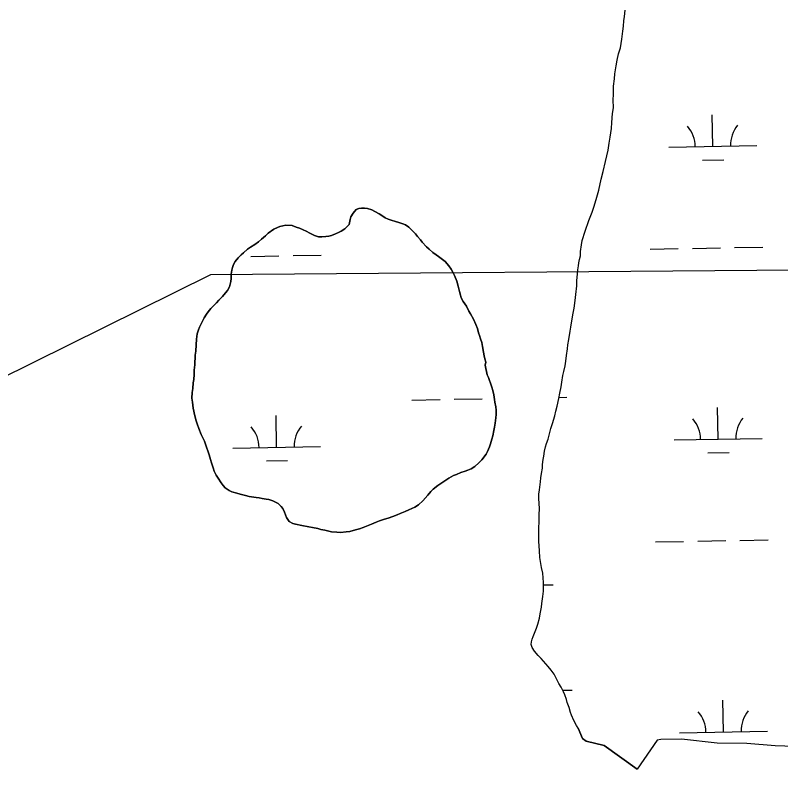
# Model space of a CAD drawing. Extents: x 3957609 to 3995875, y 234277 to 260273.
# Drawn here: x 3965192 to 3966061, y 246545 to 247429 of the extents above; entities that cross this region are included whole.
import ezdxf

# ---------------------------------------------------------------- set-up
doc = ezdxf.new("R2010")
doc.units = 0
for name, color, linetype in [('V-TOPO-SHOR', 7, 'Continuous'), ('V-UTIL-LINE', 7, 'Continuous'), ('V-WETL-SWMP', 7, 'Continuous')]:
    doc.layers.add(name, color=color, linetype=linetype)

msp = doc.modelspace()

# ---------------------------------------------------------------- linework, layer by layer
at = {"layer": 'V-TOPO-SHOR'}
msp.add_line((3965831.215, 246619.301), (3965835.993, 246607.768), dxfattribs=at)
for points in [[(3965881.974, 247411.34), (3965882.812, 247416.784), (3965883.338, 247423.128), (3965883.883, 247427.966), (3965884.7, 247435.22)], [(3965830.414, 247135.126), (3965830.959, 247139.964), (3965831.809, 247144.502), (3965832.067, 247148.127), (3965832.929, 247151.758), (3965833.783, 247155.995), (3965834.025, 247160.829), (3965835.139, 247168.388), (3965835.982, 247173.528), (3965839.175, 247183.832), (3965843.556, 247195.958), (3965847.058, 247205.659), (3965849.393, 247212.33), (3965852.588, 247222.631), (3965854.906, 247230.508), (3965857.47, 247242.915), (3965859.475, 247251.692), (3965862.355, 247263.198), (3965863.784, 247269.553), (3965865.218, 247275.91), (3965866.627, 247284.075), (3965867.751, 247290.731), (3965869.14, 247300.709), (3965869.662, 247307.355), (3965870.442, 247317.628), (3965871.265, 247324.277), (3965871.155, 247333.332), (3965871.382, 247339.371), (3965871.571, 247348.731), (3965872.378, 247356.892), (3965872.91, 247362.632), (3965874.305, 247372.006), (3965875.435, 247378.359), (3965877.162, 247385.322), (3965879.187, 247392.29), (3965880.877, 247402.271), (3965881.974, 247411.34)], [(3965725.591, 247031.862), (3965726.156, 247035.04), (3965725.352, 247039.108), (3965724.557, 247042.419), (3965723.748, 247046.636), (3965722.466, 247052.811), (3965721.655, 247057.482), (3965720.391, 247061.847), (3965719.29, 247065.609), (3965718.046, 247068.462), (3965716.781, 247073.279), (3965715.06, 247078.087), (3965712.271, 247083.943), (3965709.027, 247089.943), (3965707.174, 247093.243), (3965704.237, 247098.944), (3965700.55, 247104.034), (3965698.384, 247108.386), (3965697.441, 247111.242), (3965696.336, 247115.306), (3965695.049, 247121.632), (3965693.321, 247127.196), (3965690.673, 247133.807), (3965689.28, 247136.66), (3965686.962, 247141.01), (3965684.349, 247144.754), (3965679.913, 247149.532), (3965677.164, 247151.914), (3965672.595, 247155.178), (3965669.703, 247157.107), (3965666.048, 247159.629), (3965661.771, 247163.653), (3965659.021, 247166.338), (3965654.124, 247171.562), (3965652.129, 247174.255), (3965648.76, 247178.14), (3965646.311, 247180.827), (3965642.946, 247184.26), (3965638.668, 247188.585), (3965635.012, 247191.108), (3965632.129, 247192.282), (3965627.277, 247194.035), (3965623.64, 247195.047), (3965618.636, 247196.646), (3965615.454, 247197.664), (3965611.962, 247199.282), (3965608.159, 247201.651), (3965605.111, 247203.728), (3965600.245, 247206.538), (3965596.905, 247208.158), (3965591.904, 247209.608), (3965588.576, 247210.169), (3965585.102, 247210.128), (3965582.088, 247209.788), (3965578.78, 247208.541), (3965575.356, 247204.574), (3965572.995, 247200.165), (3965572.278, 247197.138), (3965570.832, 247191.684), (3965566.062, 247186.642), (3965561.716, 247184.022), (3965558.718, 247182.324), (3965555.564, 247180.928), (3965550.905, 247179.209), (3965547.743, 247178.417), (3965544.579, 247177.923), (3965540.055, 247177.415), (3965536.276, 247177.671), (3965531.73, 247179.125), (3965525.502, 247182.22), (3965522.765, 247183.697), (3965517.904, 247186.054), (3965514.416, 247187.371), (3965510.926, 247188.686), (3965506.074, 247190.287), (3965498.972, 247190.805), (3965492.347, 247189.365), (3965489.492, 247188.274), (3965485.285, 247186.41), (3965478.848, 247181.8), (3965475.717, 247178.742), (3965471.537, 247174.765), (3965467.797, 247171.851), (3965463.908, 247168.935), (3965458.96, 247166.006), (3965455.517, 247163.548), (3965451.036, 247159.567), (3965448.349, 247157.12), (3965444.767, 247153.601), (3965441.343, 247149.634), (3965439.574, 247146.292), (3965438.408, 247142.653), (3965437.692, 247139.626), (3965436.991, 247135.085), (3965436.749, 247130.252), (3965436.487, 247126.926), (3965435.92, 247123.899), (3965434.9, 247120.868), (3965432.537, 247116.61), (3965430.456, 247113.868), (3965426.882, 247109.747)], [(3965780.205, 246723.706), (3965781.672, 246727.345), (3965784.014, 246733.11), (3965785.469, 246737.654), (3965787.197, 246744.317), (3965788.041, 246749.457), (3965789.458, 246757.02), (3965790.013, 246760.953), (3965791.121, 246769.116), (3965791.953, 246775.162), (3965791.834, 246784.82), (3965791.103, 246795.375), (3965789.511, 246801.997), (3965787.867, 246813.144), (3965787.17, 246820.682), (3965786.732, 246831.844), (3965786.687, 246835.467), (3965786.566, 246845.426), (3965786.747, 246855.39), (3965786.974, 246861.427), (3965787.181, 246869.279), (3965786.818, 246874.105), (3965786.435, 246880.74), (3965786.382, 246885.266), (3965787.228, 246890.108), (3965788.059, 246896.153), (3965788.323, 246899.174), (3965788.872, 246903.71), (3965789.714, 246908.851), (3965790.546, 246914.899), (3965790.8, 246918.825), (3965791.635, 246924.571), (3965792.19, 246928.501), (3965793.028, 246934.246), (3965794.175, 246939.09), (3965795.338, 246942.727), (3965797.087, 246947.88), (3965798.242, 246952.119), (3965800.261, 246959.69), (3965802.002, 246965.445), (3965804.611, 246974.231), (3965806.053, 246979.681), (3965807.497, 246985.133), (3965809.201, 246993.906), (3965810.333, 246999.958), (3965811.755, 247007.22), (3965812.596, 247012.361), (3965814.01, 247020.225), (3965814.859, 247024.764), (3965816.291, 247031.121), (3965817.135, 247036.261), (3965817.958, 247042.913), (3965819.074, 247050.472), (3965819.621, 247055.006), (3965820.756, 247061.058), (3965822.15, 247070.432), (3965823, 247074.97), (3965824.118, 247082.228), (3965825.521, 247090.998), (3965826.66, 247096.446), (3965827.762, 247105.211), (3965828.581, 247112.164), (3965829.671, 247121.837), (3965829.9, 247127.876), (3965830.414, 247135.126)], [(3965426.882, 247109.747), (3965422.706, 247105.467), (3965420.023, 247102.719), (3965416.296, 247098.746), (3965413.912, 247096.151), (3965410.789, 247092.337), (3965408.858, 247089.747), (3965406.343, 247085.489), (3965404.719, 247082.45), (3965403.095, 247079.408), (3965401.034, 247075.005), (3965399.865, 247071.97), (3965398.413, 247067.272), (3965397.577, 247061.374), (3965397.055, 247054.724), (3965396.537, 247047.621), (3965395.988, 247043.235), (3965395.873, 247040.214), (3965395.632, 247035.378), (3965395.519, 247032.057), (3965394.989, 247026.16), (3965394.899, 247021.178), (3965394.362, 247015.584), (3965393.805, 247011.802), (3965393.127, 247005.451), (3965392.73, 247000.919), (3965392.359, 246994.117), (3965392.869, 246989.595), (3965393.705, 246982.962), (3965395.622, 246974.379), (3965397.051, 246968.507), (3965398.3, 246965.202), (3965400.178, 246959.789), (3965402.828, 246953.026), (3965404.223, 246950.024), (3965406.394, 246945.369), (3965408.895, 246938.455), (3965410.617, 246933.492), (3965411.715, 246930.033), (3965413.294, 246924.465), (3965414.394, 246920.854), (3965416.278, 246914.989), (3965417.678, 246911.534), (3965420.003, 246906.729), (3965422.157, 246903.436), (3965425.545, 246898.04), (3965427.847, 246895.049), (3965430.145, 246892.358), (3965434.56, 246889.241), (3965437.749, 246887.922), (3965443.205, 246886.178), (3965447.143, 246885.168), (3965453.201, 246883.581), (3965457.289, 246882.725), (3965465.157, 246881.311), (3965468.635, 246881.051), (3965471.965, 246880.339), (3965476.804, 246879.642), (3965479.831, 246879.075), (3965484.226, 246877.77), (3965490.153, 246874.672), (3965493.817, 246871.393), (3965495.66, 246868.849), (3965497.52, 246864.948), (3965499.709, 246858.632), (3965502.783, 246854.29), (3965506.889, 246851.925), (3965509.918, 246851.056), (3965517.035, 246849.481), (3965525.205, 246848.224), (3965529.139, 246847.515), (3965535.197, 246846.08), (3965538.83, 246845.22), (3965543.372, 246844.218), (3965547.917, 246843.065), (3965551.093, 246842.5), (3965556.838, 246841.965), (3965561.221, 246841.717), (3965567.705, 246842.402), (3965571.774, 246842.903), (3965578.246, 246844.644), (3965582.608, 246845.906), (3965586.819, 246847.466), (3965592.68, 246849.651), (3965596.438, 246851.056), (3965601.845, 246853.387), (3965605.449, 246854.941), (3965611.315, 246856.826), (3965615.376, 246858.083), (3965620.789, 246859.961), (3965625.598, 246861.833), (3965629.057, 246863.082), (3965634.613, 246865.566), (3965638.969, 246867.43), (3965645.574, 246870.531), (3965649.768, 246873.3), (3965654.546, 246877.586), (3965660.207, 246883.996), (3965663.93, 246888.271), (3965666.613, 246891.021), (3965671.696, 246895.16)], [(3965671.696, 246895.16), (3965675.294, 246897.319), (3965680.834, 246901.161), (3965684.43, 246903.319), (3965689.526, 246906.551), (3965692.985, 246907.651), (3965697.792, 246909.672), (3965702.756, 246911.243), (3965705.762, 246912.337), (3965709.818, 246914.047), (3965713.864, 246916.512), (3965718.491, 246920.948), (3965721.923, 246924.162), (3965726.527, 246930.56), (3965728.149, 246933.748), (3965730.652, 246938.914), (3965731.668, 246942.399), (3965733.261, 246947.853), (3965734.273, 246951.642), (3965735.559, 246957.544), (3965736.265, 246961.48), (3965736.816, 246965.865), (3965737.498, 246971.761), (3965737.902, 246975.843), (3965737.992, 246980.828), (3965737.492, 246984.596), (3965736.677, 246989.569), (3965736.186, 246992.735), (3965735.366, 246998.009), (3965734.094, 247003.126), (3965733.144, 247006.739), (3965731.578, 247011.4), (3965730.486, 247014.255), (3965729.384, 247017.868), (3965727.989, 247020.868), (3965725.591, 247031.862)], [(3965831.215, 246619.301), (3965829.435, 246622.586), (3965826.347, 246628.283), (3965823.862, 246633.989), (3965822.615, 246637.292), (3965821.038, 246642.707), (3965818.853, 246648.716), (3965817.907, 246652.026), (3965816.031, 246657.436), (3965814.481, 246660.738), (3965812.002, 246665.837), (3965809.236, 246670.03), (3965805.832, 246676.931), (3965803.972, 246680.833), (3965800.597, 246685.32), (3965797.224, 246689.504), (3965792.02, 246695.476), (3965789.268, 246698.462), (3965785.602, 246702.04), (3965781.62, 246706.82), (3965778.851, 246711.01), (3965777.901, 246714.623), (3965778.167, 246717.643), (3965779.036, 246720.672), (3965780.205, 246723.706)], [(3965835.993, 246607.768), (3965840.3, 246604.618), (3965860.645, 246599.531), (3965898.24, 246572.764)]]:
    msp.add_lwpolyline(points, dxfattribs=at)
at = {"layer": 'V-UTIL-LINE'}
msp.add_lwpolyline([(3993486.783, 256012.187), (3984358.232, 252707.382), (3984355.815, 252706.645), (3979327.531, 250885.592), (3969939.425, 247110.423), (3969929.75, 247106.755), (3966670.117, 247144.723), (3965413.49, 247134.313), (3961768.13, 245337.826)], dxfattribs=at)
at = {"layer": 'V-WETL-SWMP'}
for p, q in [((3965984.363, 247280.331), (3965983.709, 247316.325)), ((3965934.372, 247279.422), (3966034.355, 247281.24)), ((3965972.646, 247264.684), (3965996.642, 247265.121)), ((3965913.066, 247163.584), (3965945.061, 247164.165)), ((3965961.058, 247164.456), (3965993.053, 247165.038)), ((3966009.05, 247165.329), (3966041.045, 247165.911)), ((3965459.233, 247155.331), (3965491.228, 247155.913)), ((3965507.225, 247156.204), (3965539.22, 247156.786)), ((3965696.882, 247113.215), (3965696.904, 247113.215)), ((3965642.23, 246992.13), (3965674.225, 246992.712)), ((3965690.222, 246993.003), (3965722.217, 246993.585)), ((3965809.438, 246995.171), (3965818.201, 246995.33)), ((3965990.411, 246947.711), (3965989.757, 246983.705)), ((3965488.586, 246938.586), (3965487.932, 246974.58)), ((3965940.42, 246946.802), (3966040.403, 246948.62)), ((3965438.595, 246937.677), (3965538.578, 246939.495)), ((3965978.694, 246932.064), (3966002.69, 246932.501)), ((3965476.869, 246922.94), (3965500.865, 246923.376)), ((3965919.114, 246830.964), (3965951.109, 246831.545)), ((3965967.106, 246831.836), (3965999.101, 246832.418)), ((3966015.098, 246832.709), (3966047.093, 246833.291)), ((3965791.866, 246782.212), (3965802.913, 246782.413)), ((3965813.616, 246662.517), (3965824.249, 246662.71)), ((3965996.459, 246615.091), (3965995.805, 246651.085)), ((3965946.468, 246614.182), (3966046.451, 246616))]:
    msp.add_line(p, q, dxfattribs=at)
for points in [[(3965881.974, 247411.34), (3965882.813, 247416.783), (3965883.339, 247423.128), (3965883.884, 247427.965), (3965884.7, 247435.219)], [(3965780.206, 246723.705), (3965781.671, 246727.345), (3965784.015, 246733.109), (3965785.469, 246737.654), (3965787.198, 246744.316), (3965788.041, 246749.458), (3965789.458, 246757.021), (3965790.013, 246760.952), (3965791.121, 246769.115), (3965791.953, 246775.162), (3965791.834, 246784.82), (3965791.102, 246795.375), (3965789.512, 246801.996), (3965787.866, 246813.144), (3965787.17, 246820.682), (3965786.732, 246831.845), (3965786.688, 246835.466), (3965786.566, 246845.426), (3965786.746, 246855.389), (3965786.974, 246861.428), (3965787.18, 246869.279), (3965786.819, 246874.104), (3965786.436, 246880.74), (3965786.381, 246885.267), (3965787.227, 246890.107), (3965788.059, 246896.154), (3965788.324, 246899.175), (3965788.872, 246903.71), (3965789.715, 246908.851), (3965790.546, 246914.898), (3965790.8, 246918.825), (3965791.636, 246924.571), (3965792.191, 246928.501), (3965793.027, 246934.247), (3965794.175, 246939.09), (3965795.338, 246942.726), (3965797.086, 246947.879), (3965798.241, 246952.119), (3965800.262, 246959.69), (3965802.002, 246965.446), (3965804.612, 246974.231), (3965806.054, 246979.682), (3965807.497, 246985.133), (3965809.201, 246993.907), (3965810.334, 246999.958), (3965811.754, 247007.22), (3965812.597, 247012.361), (3965814.01, 247020.226), (3965814.86, 247024.764), (3965816.292, 247031.121), (3965817.134, 247036.262), (3965817.959, 247042.913), (3965819.074, 247050.473), (3965819.622, 247055.007), (3965820.755, 247061.058), (3965822.15, 247070.432), (3965823, 247074.97), (3965824.119, 247082.228), (3965825.521, 247090.998), (3965826.661, 247096.445), (3965827.762, 247105.212), (3965828.582, 247112.165), (3965829.671, 247121.837), (3965829.899, 247127.877), (3965830.414, 247135.127), (3965830.959, 247139.963), (3965831.809, 247144.501), (3965832.067, 247148.127), (3965832.928, 247151.759), (3965833.782, 247155.995), (3965834.024, 247160.828), (3965835.139, 247168.388), (3965835.982, 247173.529), (3965839.176, 247183.831), (3965843.556, 247195.958), (3965847.059, 247205.66), (3965849.393, 247212.329), (3965852.587, 247222.631), (3965854.905, 247230.507), (3965857.47, 247242.914), (3965859.476, 247251.692), (3965862.354, 247263.197), (3965863.785, 247269.553), (3965865.217, 247275.909), (3965866.626, 247284.076), (3965867.752, 247290.731), (3965869.139, 247300.709), (3965869.662, 247307.355), (3965870.442, 247317.628), (3965871.266, 247324.278), (3965871.155, 247333.332), (3965871.383, 247339.372), (3965871.571, 247348.731), (3965872.377, 247356.891), (3965872.91, 247362.632), (3965874.305, 247372.007), (3965875.435, 247378.359), (3965877.161, 247385.323), (3965879.188, 247392.29), (3965880.877, 247402.271), (3965881.974, 247411.34)], [(3965426.883, 247109.747), (3965430.456, 247113.868), (3965432.537, 247116.611), (3965434.901, 247120.868), (3965435.92, 247123.9), (3965436.487, 247126.927), (3965436.749, 247130.252), (3965436.992, 247135.086), (3965437.691, 247139.625), (3965438.409, 247142.653), (3965439.573, 247146.291), (3965441.344, 247149.635), (3965444.768, 247153.602), (3965448.349, 247157.119), (3965451.037, 247159.568), (3965455.518, 247163.548), (3965458.96, 247166.006), (3965463.907, 247168.935), (3965467.798, 247171.852), (3965471.537, 247174.766), (3965475.716, 247178.743), (3965478.849, 247181.801), (3965485.286, 247186.41), (3965489.491, 247188.273), (3965492.346, 247189.365), (3965498.972, 247190.805), (3965506.075, 247190.288), (3965510.926, 247188.686), (3965514.415, 247187.37), (3965517.904, 247186.054), (3965522.765, 247183.697), (3965525.501, 247182.221), (3965531.729, 247179.126), (3965536.277, 247177.672), (3965540.055, 247177.416), (3965544.578, 247177.924), (3965547.743, 247178.416), (3965550.904, 247179.209), (3965555.564, 247180.927), (3965558.718, 247182.325), (3965561.717, 247184.022), (3965566.063, 247186.642), (3965570.833, 247191.683), (3965572.277, 247197.137), (3965572.995, 247200.165), (3965575.357, 247204.573), (3965578.781, 247208.54), (3965582.088, 247209.789), (3965585.103, 247210.128), (3965588.576, 247210.17), (3965591.904, 247209.607), (3965596.905, 247208.158), (3965600.246, 247206.538), (3965605.112, 247203.729), (3965608.158, 247201.652), (3965611.961, 247199.282), (3965615.454, 247197.664), (3965618.637, 247196.646), (3965623.639, 247195.046), (3965627.276, 247194.034), (3965632.129, 247192.281), (3965635.012, 247191.109), (3965638.667, 247188.586), (3965642.947, 247184.26), (3965646.311, 247180.828), (3965648.76, 247178.14), (3965652.129, 247174.256), (3965654.125, 247171.562), (3965659.02, 247166.337), (3965661.771, 247163.653), (3965666.048, 247159.629), (3965669.703, 247157.107), (3965672.595, 247155.179), (3965677.165, 247151.913), (3965679.912, 247149.531), (3965684.349, 247144.753), (3965686.962, 247141.01), (3965689.28, 247136.66), (3965690.673, 247133.808), (3965693.321, 247127.197), (3965695.05, 247121.631), (3965696.335, 247115.305), (3965697.442, 247111.242), (3965698.383, 247108.385), (3965700.55, 247104.033), (3965704.236, 247098.944), (3965707.174, 247093.242), (3965709.027, 247089.943), (3965712.271, 247083.943), (3965715.06, 247078.088), (3965716.78, 247073.278), (3965718.047, 247068.461), (3965719.289, 247065.608), (3965720.392, 247061.846), (3965721.654, 247057.483), (3965722.466, 247052.812), (3965723.749, 247046.637), (3965724.556, 247042.419), (3965725.351, 247039.107), (3965726.156, 247035.04), (3965725.591, 247031.863)], [(3965406.394, 246945.369), (3965404.223, 246950.023), (3965402.828, 246953.026), (3965400.178, 246959.788), (3965398.3, 246965.201), (3965397.052, 246968.507), (3965395.621, 246974.378), (3965393.704, 246982.962), (3965392.868, 246989.595), (3965392.36, 246994.118), (3965392.73, 247000.918), (3965393.128, 247005.452), (3965393.805, 247011.802), (3965394.363, 247015.584), (3965394.898, 247021.177), (3965394.988, 247026.161), (3965395.52, 247032.056), (3965395.631, 247035.379), (3965395.874, 247040.214), (3965395.988, 247043.235), (3965396.538, 247047.621), (3965397.055, 247054.724), (3965397.578, 247061.374), (3965398.412, 247067.272), (3965399.864, 247071.971), (3965401.035, 247075.005), (3965403.095, 247079.409), (3965404.719, 247082.449), (3965406.343, 247085.488), (3965408.857, 247089.747), (3965410.789, 247092.337), (3965413.913, 247096.15), (3965416.297, 247098.746), (3965420.023, 247102.718), (3965422.707, 247105.468), (3965426.883, 247109.747)], [(3965725.591, 247031.863), (3965727.99, 247020.869), (3965729.385, 247017.867), (3965730.486, 247014.256), (3965731.578, 247011.401), (3965733.145, 247006.739), (3965734.095, 247003.127), (3965735.366, 246998.009), (3965736.185, 246992.734), (3965736.677, 246989.569), (3965737.493, 246984.597), (3965737.992, 246980.828), (3965737.902, 246975.844), (3965737.499, 246971.762), (3965736.816, 246965.865), (3965736.265, 246961.48), (3965735.558, 246957.545), (3965734.272, 246951.641), (3965733.261, 246947.854), (3965731.667, 246942.399), (3965730.652, 246938.914), (3965728.149, 246933.749), (3965726.527, 246930.559), (3965721.924, 246924.161), (3965718.491, 246920.948), (3965713.864, 246916.513), (3965709.817, 246914.047), (3965705.762, 246912.337), (3965702.755, 246911.243), (3965697.792, 246909.672), (3965692.985, 246907.651), (3965689.525, 246906.552), (3965684.431, 246903.319), (3965680.834, 246901.161), (3965675.294, 246897.318), (3965671.696, 246895.16), (3965666.613, 246891.021), (3965663.929, 246888.271), (3965660.207, 246883.997), (3965654.547, 246877.587), (3965649.768, 246873.3), (3965645.574, 246870.531), (3965638.968, 246867.431), (3965634.612, 246865.566), (3965629.056, 246863.082), (3965625.598, 246861.832), (3965620.789, 246859.961), (3965615.377, 246858.083), (3965611.315, 246856.825), (3965605.45, 246854.942), (3965601.845, 246853.388), (3965596.438, 246851.057), (3965592.68, 246849.652), (3965586.818, 246847.466), (3965582.609, 246845.905), (3965578.246, 246844.644), (3965571.775, 246842.904), (3965567.704, 246842.401), (3965561.22, 246841.718), (3965556.838, 246841.966), (3965551.094, 246842.5), (3965547.916, 246843.065), (3965543.372, 246844.218), (3965538.83, 246845.219), (3965535.196, 246846.08), (3965529.139, 246847.516), (3965525.204, 246848.223), (3965517.035, 246849.482), (3965509.919, 246851.056), (3965506.889, 246851.925), (3965502.783, 246854.291), (3965499.71, 246858.632), (3965497.519, 246864.947), (3965495.66, 246868.85), (3965493.817, 246871.394), (3965490.153, 246874.671), (3965484.226, 246877.77), (3965479.832, 246879.075), (3965476.805, 246879.642), (3965471.965, 246880.338), (3965468.634, 246881.052), (3965465.158, 246881.311), (3965457.289, 246882.725), (3965453.202, 246883.581), (3965447.143, 246885.168), (3965443.205, 246886.177), (3965437.748, 246887.922), (3965434.561, 246889.242), (3965430.144, 246892.359), (3965427.846, 246895.049), (3965425.545, 246898.04), (3965422.157, 246903.435), (3965420.003, 246906.73), (3965417.679, 246911.533), (3965416.278, 246914.989), (3965414.394, 246920.855), (3965413.293, 246924.465), (3965411.715, 246930.033), (3965410.616, 246933.492), (3965408.895, 246938.454), (3965406.394, 246945.369)], [(3965826.347, 246628.283), (3965823.862, 246633.988), (3965822.615, 246637.293), (3965821.039, 246642.707), (3965818.853, 246648.717), (3965817.907, 246652.026), (3965816.03, 246657.436), (3965814.48, 246660.737), (3965812.003, 246665.838), (3965809.235, 246670.03), (3965805.831, 246676.931), (3965803.972, 246680.832), (3965800.597, 246685.319), (3965797.225, 246689.503), (3965792.021, 246695.476), (3965789.268, 246698.461), (3965785.602, 246702.039), (3965781.62, 246706.819), (3965778.852, 246711.011), (3965777.902, 246714.622), (3965778.167, 246717.644), (3965779.036, 246720.673), (3965780.206, 246723.705)], [(3966099.34, 246597.704), (3966055.095, 246599.491), (3966023.06, 246602.009), (3965989.309, 246602.178), (3965948.519, 246606.917), (3965925.247, 246606.632), (3965920.979, 246605.85), (3965898.24, 246572.764), (3965860.644, 246599.531), (3965840.3, 246604.619), (3965835.992, 246607.769), (3965831.215, 246619.301), (3965829.435, 246622.586), (3965826.347, 246628.283)]]:
    msp.add_lwpolyline(points, dxfattribs=at)
for centre, start, end in [((3965929.121, 247279.801), 0.269879, 41.813537), ((3966039.588, 247281.81), 140.269876, 181.813534), ((3965935.169, 246947.181), 0.269879, 41.813537), ((3966045.636, 246949.19), 140.269876, 181.813534), ((3965433.344, 246938.057), 0.269879, 41.813537), ((3965543.811, 246940.065), 140.269876, 181.813534), ((3965941.217, 246614.561), 0.269879, 41.813537), ((3966051.685, 246616.57), 140.269876, 181.813534)]:
    msp.add_arc(centre, 35.246, start, end, dxfattribs=at)

doc.saveas('drawing.dxf')
